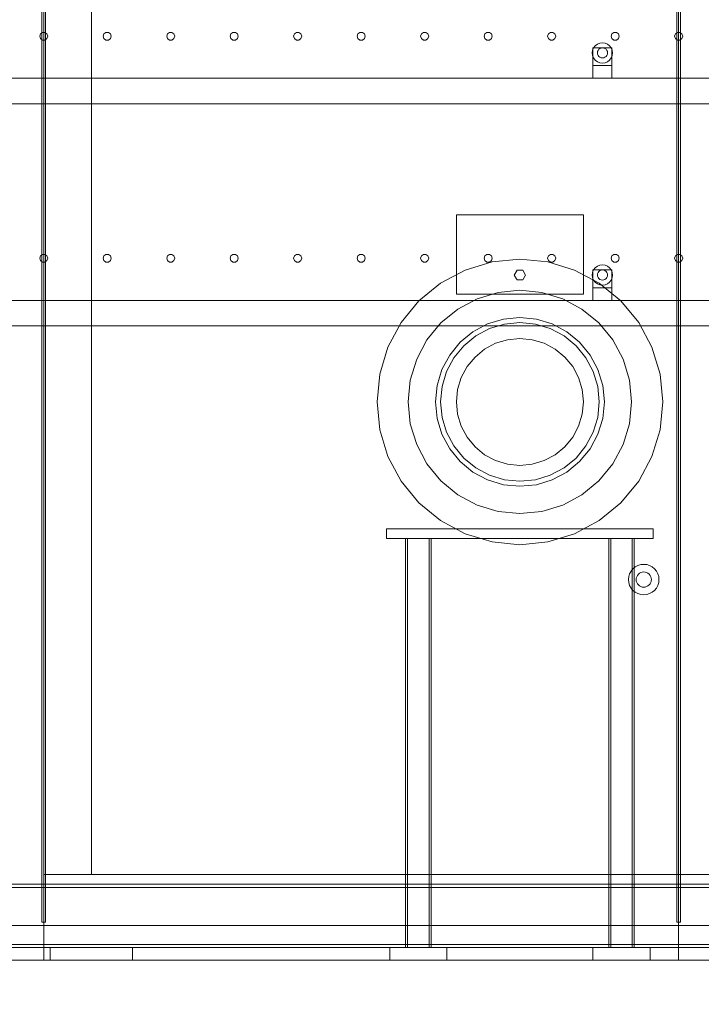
# Model space of a CAD drawing. Header units: millimetres. Extents: x -2233 to 61924, y -68080 to 6847.
# Tile 929 of 1022: x 41423 to 42497, y -69 to 1482. Entities that reach past the tile are written whole.
import ezdxf

# ---------------------------------------------------------------- set-up
doc = ezdxf.new("R2010")
doc.units = ezdxf.units.MM
for name, color, linetype, lineweight in [('COTAS_O', 1, 'Continuous', 0), ('COTAS_P', 1, 'Continuous', 0), ('lateral_secador', 7, 'Continuous', 0)]:
    doc.layers.add(name, color=color, linetype=linetype, lineweight=lineweight)
doc.dimstyles.new('R19_100', dxfattribs={"dimtxt": 250, "dimasz": 150, "dimexe": 150, "dimexo": 80, "dimgap": 100, "dimtad": 1, "dimtih": 1, "dimtoh": 1, "dimdsep": 46, "dimcen": 0.09, "dimadec": 0, "dimazin": 0, "dimtfac": 1, "dimtdec": 4, "dimtofl": 0, "dimtmove": 0, "dimatfit": 3, "dimfxl": 1, "dimtolj": 1, "dimtzin": 0, "dimarcsym": 0})

# ---------------------------------------------------------------- blocks, each defined once
blk = doc.blocks.new('DIM_R27_29')
at = {"layer": 'COTAS_O'}
for p, q in [((40461.1, 0), (40461.1, -900)), ((60461.1, 0), (60461.1, -900)), ((40461.1, -900), (40611.1, -855)), ((60461.1, -900), (60311.1, -855)), ((40461.1, -900), (60461.1, -900)), ((40461.1, -900), (40611.1, -945)), ((60461.1, -900), (60311.1, -945))]:
    blk.add_line(p, q, dxfattribs=at)
blk.add_text('20000 O', height=250, dxfattribs=at).set_placement((50461.1, -800))
blk = doc.blocks.new('DIM_R27_33')
at = {"layer": 'COTAS_P'}
for p, q in [((857.9, 0), (857.9, -2500)), ((61924.1, 0), (61924.1, -2500)), ((857.9, -2500), (1007.9, -2455)), ((61924.1, -2500), (61774.1, -2455)), ((857.9, -2500), (61924.1, -2500)), ((857.9, -2500), (1007.9, -2545)), ((61924.1, -2500), (61774.1, -2545))]:
    blk.add_line(p, q, dxfattribs=at)
blk.add_text('61066.24 P', height=250, dxfattribs=at).set_placement((31391, -2400))

msp = doc.modelspace()

# ---------------------------------------------------------------- linework, layer by layer
at = {"layer": 'lateral_secador'}
for p, q in [((41458.134, 2925), (41458.134, 60)), ((41461.134, 0), (41461.134, 2925)), ((41464.134, 60), (41464.134, 2925)), ((42458.134, 2925), (42458.134, 60)), ((42461.134, 0), (42461.134, 2925)), ((42464.134, 60), (42464.134, 2925)), ((41461.134, 2075), (41461.134, 135)), ((41536.134, 135), (41536.134, 2075)), ((42458.134, 2075), (42458.134, 135)), ((42461.134, 135), (42461.134, 2075)), ((42464.134, 135), (42464.134, 2075)), ((41455.997, 1460.082), (41454.784, 1456.35)), ((41459.172, 1462.389), (41455.997, 1460.082)), ((41463.096, 1462.389), (41459.172, 1462.389)), ((41466.271, 1460.082), (41463.096, 1462.389)), ((41467.484, 1456.35), (41466.271, 1460.082)), ((41555.997, 1460.082), (41554.784, 1456.35)), ((41559.172, 1462.389), (41555.997, 1460.082)), ((41563.096, 1462.389), (41559.172, 1462.389)), ((41566.271, 1460.082), (41563.096, 1462.389)), ((41567.484, 1456.35), (41566.271, 1460.082)), ((41655.997, 1460.082), (41654.784, 1456.35)), ((41659.172, 1462.389), (41655.997, 1460.082)), ((41663.096, 1462.389), (41659.172, 1462.389)), ((41666.271, 1460.082), (41663.096, 1462.389)), ((41667.484, 1456.35), (41666.271, 1460.082)), ((41755.997, 1460.082), (41754.784, 1456.35)), ((41759.172, 1462.389), (41755.997, 1460.082)), ((41763.096, 1462.389), (41759.172, 1462.389)), ((41766.271, 1460.082), (41763.096, 1462.389)), ((41767.484, 1456.35), (41766.271, 1460.082)), ((41855.997, 1460.082), (41854.784, 1456.35)), ((41859.172, 1462.389), (41855.997, 1460.082)), ((41863.096, 1462.389), (41859.172, 1462.389)), ((41866.271, 1460.082), (41863.096, 1462.389)), ((41867.484, 1456.35), (41866.271, 1460.082)), ((41955.997, 1460.082), (41954.784, 1456.35)), ((41959.172, 1462.389), (41955.997, 1460.082)), ((41963.096, 1462.389), (41959.172, 1462.389)), ((41966.271, 1460.082), (41963.096, 1462.389)), ((41967.484, 1456.35), (41966.271, 1460.082)), ((42055.997, 1460.082), (42054.784, 1456.35)), ((42059.172, 1462.389), (42055.997, 1460.082)), ((42063.096, 1462.389), (42059.172, 1462.389)), ((42066.271, 1460.082), (42063.096, 1462.389)), ((42067.484, 1456.35), (42066.271, 1460.082)), ((42155.997, 1460.082), (42154.784, 1456.35)), ((42159.172, 1462.389), (42155.997, 1460.082)), ((42163.096, 1462.389), (42159.172, 1462.389)), ((42166.271, 1460.082), (42163.096, 1462.389)), ((42167.484, 1456.35), (42166.271, 1460.082)), ((42255.997, 1460.082), (42254.784, 1456.35)), ((42259.172, 1462.389), (42255.997, 1460.082)), ((42263.096, 1462.389), (42259.172, 1462.389)), ((42266.271, 1460.082), (42263.096, 1462.389)), ((42267.484, 1456.35), (42266.271, 1460.082)), ((42355.997, 1460.082), (42354.784, 1456.35)), ((42359.172, 1462.389), (42355.997, 1460.082)), ((42363.096, 1462.389), (42359.172, 1462.389)), ((42366.271, 1460.082), (42363.096, 1462.389)), ((42367.484, 1456.35), (42366.271, 1460.082)), ((42455.997, 1460.082), (42454.784, 1456.35)), ((42459.172, 1462.389), (42455.997, 1460.082)), ((42463.096, 1462.389), (42459.172, 1462.389)), ((42466.271, 1460.082), (42463.096, 1462.389)), ((42467.484, 1456.35), (42466.271, 1460.082)), ((41454.784, 1456.35), (41455.997, 1452.618)), ((41455.997, 1452.618), (41459.172, 1450.311)), ((41459.172, 1450.311), (41463.096, 1450.311)), ((41463.096, 1450.311), (41466.271, 1452.618)), ((41466.271, 1452.618), (41467.484, 1456.35)), ((41554.784, 1456.35), (41555.997, 1452.618)), ((41555.997, 1452.618), (41559.172, 1450.311)), ((41559.172, 1450.311), (41563.096, 1450.311)), ((41563.096, 1450.311), (41566.271, 1452.618)), ((41566.271, 1452.618), (41567.484, 1456.35)), ((41654.784, 1456.35), (41655.997, 1452.618)), ((41655.997, 1452.618), (41659.172, 1450.311)), ((41659.172, 1450.311), (41663.096, 1450.311)), ((41663.096, 1450.311), (41666.271, 1452.618)), ((41666.271, 1452.618), (41667.484, 1456.35)), ((41754.784, 1456.35), (41755.997, 1452.618)), ((41755.997, 1452.618), (41759.172, 1450.311)), ((41759.172, 1450.311), (41763.096, 1450.311)), ((41763.096, 1450.311), (41766.271, 1452.618)), ((41766.271, 1452.618), (41767.484, 1456.35)), ((41854.784, 1456.35), (41855.997, 1452.618)), ((41855.997, 1452.618), (41859.172, 1450.311)), ((41859.172, 1450.311), (41863.096, 1450.311)), ((41863.096, 1450.311), (41866.271, 1452.618)), ((41866.271, 1452.618), (41867.484, 1456.35)), ((41954.784, 1456.35), (41955.997, 1452.618)), ((41955.997, 1452.618), (41959.172, 1450.311)), ((41959.172, 1450.311), (41963.096, 1450.311)), ((41963.096, 1450.311), (41966.271, 1452.618)), ((41966.271, 1452.618), (41967.484, 1456.35)), ((42054.784, 1456.35), (42055.997, 1452.618)), ((42055.997, 1452.618), (42059.172, 1450.311)), ((42059.172, 1450.311), (42063.096, 1450.311)), ((42063.096, 1450.311), (42066.271, 1452.618)), ((42066.271, 1452.618), (42067.484, 1456.35)), ((42154.784, 1456.35), (42155.997, 1452.618)), ((42155.997, 1452.618), (42159.172, 1450.311)), ((42159.172, 1450.311), (42163.096, 1450.311)), ((42163.096, 1450.311), (42166.271, 1452.618)), ((42166.271, 1452.618), (42167.484, 1456.35)), ((42254.784, 1456.35), (42255.997, 1452.618)), ((42255.997, 1452.618), (42259.172, 1450.311)), ((42259.172, 1450.311), (42263.096, 1450.311)), ((42263.096, 1450.311), (42266.271, 1452.618)), ((42266.271, 1452.618), (42267.484, 1456.35)), ((42333.134, 1443.856), (42329.82, 1441.314)), ((42336.993, 1445.455), (42333.134, 1443.856)), ((42341.134, 1446), (42336.993, 1445.455)), ((42345.275, 1445.455), (42341.134, 1446)), ((42349.134, 1443.856), (42345.275, 1445.455)), ((42352.448, 1441.314), (42349.134, 1443.856)), ((42354.784, 1456.35), (42355.997, 1452.618)), ((42355.997, 1452.618), (42359.172, 1450.311)), ((42359.172, 1450.311), (42363.096, 1450.311)), ((42363.096, 1450.311), (42366.271, 1452.618)), ((42366.271, 1452.618), (42367.484, 1456.35)), ((42454.784, 1456.35), (42455.997, 1452.618)), ((42455.997, 1452.618), (42459.172, 1450.311)), ((42459.172, 1450.311), (42463.096, 1450.311)), ((42463.096, 1450.311), (42466.271, 1452.618)), ((42466.271, 1452.618), (42467.484, 1456.35)), ((42325.679, 1434.141), (42325.134, 1430)), ((42325.134, 1430), (42325.679, 1425.859)), ((42327.277, 1438), (42325.679, 1434.141)), ((42326.134, 1438), (42356.134, 1438)), ((42326.134, 1438), (42326.134, 1410)), ((42329.82, 1441.314), (42327.277, 1438)), ((42333.406, 1432.071), (42333.134, 1430)), ((42333.134, 1430), (42333.406, 1427.929)), ((42334.206, 1434), (42333.406, 1432.071)), ((42333.406, 1427.929), (42334.206, 1426)), ((42335.477, 1435.657), (42334.206, 1434)), ((42337.134, 1436.928), (42335.477, 1435.657)), ((42339.063, 1437.727), (42337.134, 1436.928)), ((42341.134, 1438), (42339.063, 1437.727)), ((42343.204, 1437.727), (42341.134, 1438)), ((42345.134, 1436.928), (42343.204, 1437.727)), ((42346.791, 1435.657), (42345.134, 1436.928)), ((42348.062, 1434), (42346.791, 1435.657)), ((42348.861, 1432.071), (42348.062, 1434)), ((42348.062, 1426), (42348.861, 1427.929)), ((42349.134, 1430), (42348.861, 1432.071)), ((42348.861, 1427.929), (42349.134, 1430)), ((42354.99, 1438), (42352.448, 1441.314)), ((42356.589, 1434.141), (42354.99, 1438)), ((42356.134, 1410), (42356.134, 1438)), ((42357.134, 1430), (42356.589, 1434.141)), ((42356.589, 1425.859), (42357.134, 1430)), ((42325.679, 1425.859), (42327.277, 1422)), ((42327.277, 1422), (42329.82, 1418.686)), ((42329.82, 1418.686), (42333.134, 1416.144)), ((42333.134, 1416.144), (42336.993, 1414.545)), ((42334.206, 1426), (42335.477, 1424.343)), ((42335.477, 1424.343), (42337.134, 1423.072)), ((42336.993, 1414.545), (42341.134, 1414)), ((42337.134, 1423.072), (42339.063, 1422.273)), ((42339.063, 1422.273), (42341.134, 1422)), ((42341.134, 1422), (42343.204, 1422.273)), ((42341.134, 1414), (42345.275, 1414.545)), ((42343.204, 1422.273), (42345.134, 1423.072)), ((42345.134, 1423.072), (42346.791, 1424.343)), ((42345.275, 1414.545), (42349.134, 1416.144)), ((42346.791, 1424.343), (42348.062, 1426)), ((42349.134, 1416.144), (42352.448, 1418.686)), ((42352.448, 1418.686), (42354.99, 1422)), ((42354.99, 1422), (42356.589, 1425.859)), ((42326.134, 1410), (42356.134, 1410)), ((42326.134, 1410), (42326.134, 1390)), ((42356.134, 1390), (42356.134, 1410)), ((40811.134, 1390), (60111.134, 1390)), ((42326.134, 1390), (42356.134, 1390)), ((40811.134, 1350), (60111.134, 1350)), ((42111.134, 1175), (42311.134, 1175)), ((42111.134, 1175), (42111.134, 1050)), ((42311.134, 1050), (42311.134, 1175)), ((41455.997, 1110.082), (41454.784, 1106.35)), ((41454.784, 1106.35), (41455.997, 1102.618)), ((41459.172, 1112.389), (41455.997, 1110.082)), ((41455.997, 1102.618), (41459.172, 1100.311)), ((41463.096, 1112.389), (41459.172, 1112.389)), ((41466.271, 1110.082), (41463.096, 1112.389)), ((41463.096, 1100.311), (41466.271, 1102.618)), ((41467.484, 1106.35), (41466.271, 1110.082)), ((41466.271, 1102.618), (41467.484, 1106.35)), ((41555.997, 1110.082), (41554.784, 1106.35)), ((41554.784, 1106.35), (41555.997, 1102.618)), ((41559.172, 1112.389), (41555.997, 1110.082)), ((41555.997, 1102.618), (41559.172, 1100.311)), ((41563.096, 1112.389), (41559.172, 1112.389)), ((41566.271, 1110.082), (41563.096, 1112.389)), ((41563.096, 1100.311), (41566.271, 1102.618)), ((41567.484, 1106.35), (41566.271, 1110.082)), ((41566.271, 1102.618), (41567.484, 1106.35)), ((41655.997, 1110.082), (41654.784, 1106.35)), ((41654.784, 1106.35), (41655.997, 1102.618)), ((41659.172, 1112.389), (41655.997, 1110.082)), ((41655.997, 1102.618), (41659.172, 1100.311)), ((41663.096, 1112.389), (41659.172, 1112.389)), ((41666.271, 1110.082), (41663.096, 1112.389)), ((41663.096, 1100.311), (41666.271, 1102.618)), ((41667.484, 1106.35), (41666.271, 1110.082)), ((41666.271, 1102.618), (41667.484, 1106.35)), ((41755.997, 1110.082), (41754.784, 1106.35)), ((41754.784, 1106.35), (41755.997, 1102.618)), ((41759.172, 1112.389), (41755.997, 1110.082)), ((41755.997, 1102.618), (41759.172, 1100.311)), ((41763.096, 1112.389), (41759.172, 1112.389)), ((41766.271, 1110.082), (41763.096, 1112.389)), ((41763.096, 1100.311), (41766.271, 1102.618)), ((41767.484, 1106.35), (41766.271, 1110.082)), ((41766.271, 1102.618), (41767.484, 1106.35)), ((41855.997, 1110.082), (41854.784, 1106.35)), ((41854.784, 1106.35), (41855.997, 1102.618)), ((41859.172, 1112.389), (41855.997, 1110.082)), ((41855.997, 1102.618), (41859.172, 1100.311)), ((41863.096, 1112.389), (41859.172, 1112.389)), ((41866.271, 1110.082), (41863.096, 1112.389)), ((41863.096, 1100.311), (41866.271, 1102.618)), ((41867.484, 1106.35), (41866.271, 1110.082)), ((41866.271, 1102.618), (41867.484, 1106.35)), ((41955.997, 1110.082), (41954.784, 1106.35)), ((41954.784, 1106.35), (41955.997, 1102.618)), ((41959.172, 1112.389), (41955.997, 1110.082)), ((41955.997, 1102.618), (41959.172, 1100.311)), ((41963.096, 1112.389), (41959.172, 1112.389)), ((41966.271, 1110.082), (41963.096, 1112.389)), ((41963.096, 1100.311), (41966.271, 1102.618)), ((41967.484, 1106.35), (41966.271, 1110.082)), ((41966.271, 1102.618), (41967.484, 1106.35)), ((42055.997, 1110.082), (42054.784, 1106.35)), ((42054.784, 1106.35), (42055.997, 1102.618)), ((42059.172, 1112.389), (42055.997, 1110.082)), ((42055.997, 1102.618), (42059.172, 1100.311)), ((42063.096, 1112.389), (42059.172, 1112.389)), ((42066.271, 1110.082), (42063.096, 1112.389)), ((42063.096, 1100.311), (42066.271, 1102.618)), ((42067.484, 1106.35), (42066.271, 1110.082)), ((42066.271, 1102.618), (42067.484, 1106.35)), ((42155.997, 1110.082), (42154.784, 1106.35)), ((42154.784, 1106.35), (42155.997, 1102.618)), ((42159.172, 1112.389), (42155.997, 1110.082)), ((42155.997, 1102.618), (42159.172, 1100.311)), ((42163.096, 1112.389), (42159.172, 1112.389)), ((42166.271, 1110.082), (42163.096, 1112.389)), ((42163.096, 1100.311), (42166.271, 1102.618)), ((42167.484, 1106.35), (42166.271, 1110.082)), ((42166.271, 1102.618), (42167.484, 1106.35)), ((42211.134, 1105), (42167.239, 1100.677)), ((42255.029, 1100.677), (42211.134, 1105)), ((42255.997, 1110.082), (42254.784, 1106.35)), ((42254.784, 1106.35), (42255.997, 1102.618)), ((42259.172, 1112.389), (42255.997, 1110.082)), ((42255.997, 1102.618), (42259.172, 1100.311)), ((42263.096, 1112.389), (42259.172, 1112.389)), ((42266.271, 1110.082), (42263.096, 1112.389)), ((42263.096, 1100.311), (42266.271, 1102.618)), ((42267.484, 1106.35), (42266.271, 1110.082)), ((42266.271, 1102.618), (42267.484, 1106.35)), ((42355.997, 1110.082), (42354.784, 1106.35)), ((42354.784, 1106.35), (42355.997, 1102.618)), ((42359.172, 1112.389), (42355.997, 1110.082)), ((42355.997, 1102.618), (42359.172, 1100.311)), ((42363.096, 1112.389), (42359.172, 1112.389)), ((42366.271, 1110.082), (42363.096, 1112.389)), ((42363.096, 1100.311), (42366.271, 1102.618)), ((42367.484, 1106.35), (42366.271, 1110.082)), ((42366.271, 1102.618), (42367.484, 1106.35)), ((42455.997, 1110.082), (42454.784, 1106.35)), ((42454.784, 1106.35), (42455.997, 1102.618)), ((42459.172, 1112.389), (42455.997, 1110.082)), ((42455.997, 1102.618), (42459.172, 1100.311)), ((42463.096, 1112.389), (42459.172, 1112.389)), ((42466.271, 1110.082), (42463.096, 1112.389)), ((42463.096, 1100.311), (42466.271, 1102.618)), ((42467.484, 1106.35), (42466.271, 1110.082)), ((42466.271, 1102.618), (42467.484, 1106.35)), ((41459.172, 1100.311), (41463.096, 1100.311)), ((41559.172, 1100.311), (41563.096, 1100.311)), ((41659.172, 1100.311), (41663.096, 1100.311)), ((41759.172, 1100.311), (41763.096, 1100.311)), ((41859.172, 1100.311), (41863.096, 1100.311)), ((41959.172, 1100.311), (41963.096, 1100.311)), ((42059.172, 1100.311), (42063.096, 1100.311)), ((42125.03, 1087.873), (42086.131, 1067.081)), ((42167.239, 1100.677), (42125.03, 1087.873)), ((42159.172, 1100.311), (42163.096, 1100.311)), ((42206.634, 1087.794), (42202.134, 1080)), ((42215.634, 1087.794), (42206.634, 1087.794)), ((42220.134, 1080), (42215.634, 1087.794)), ((42297.238, 1087.873), (42255.029, 1100.677)), ((42259.172, 1100.311), (42263.096, 1100.311)), ((42336.137, 1067.081), (42297.238, 1087.873)), ((42327.277, 1088), (42325.679, 1084.141)), ((42326.134, 1088), (42356.134, 1088)), ((42326.134, 1088), (42326.134, 1060)), ((42329.82, 1091.314), (42327.277, 1088)), ((42333.134, 1093.856), (42329.82, 1091.314)), ((42336.993, 1095.455), (42333.134, 1093.856)), ((42337.134, 1086.928), (42335.477, 1085.657)), ((42341.134, 1096), (42336.993, 1095.455)), ((42339.063, 1087.727), (42337.134, 1086.928)), ((42341.134, 1088), (42339.063, 1087.727)), ((42345.275, 1095.455), (42341.134, 1096)), ((42343.204, 1087.727), (42341.134, 1088)), ((42345.134, 1086.928), (42343.204, 1087.727)), ((42346.791, 1085.657), (42345.134, 1086.928)), ((42349.134, 1093.856), (42345.275, 1095.455)), ((42352.448, 1091.314), (42349.134, 1093.856)), ((42354.99, 1088), (42352.448, 1091.314)), ((42356.589, 1084.141), (42354.99, 1088)), ((42356.134, 1060), (42356.134, 1088)), ((42359.172, 1100.311), (42363.096, 1100.311)), ((42459.172, 1100.311), (42463.096, 1100.311)), ((42202.134, 1080), (42206.634, 1072.206)), ((42206.634, 1072.206), (42215.634, 1072.206)), ((42215.634, 1072.206), (42220.134, 1080)), ((42325.679, 1084.141), (42325.134, 1080)), ((42325.134, 1080), (42325.679, 1075.859)), ((42325.679, 1075.859), (42327.277, 1072)), ((42327.277, 1072), (42329.82, 1068.686)), ((42333.406, 1082.071), (42333.134, 1080)), ((42333.134, 1080), (42333.406, 1077.929)), ((42334.206, 1084), (42333.406, 1082.071)), ((42333.406, 1077.929), (42334.206, 1076)), ((42335.477, 1085.657), (42334.206, 1084)), ((42334.206, 1076), (42335.477, 1074.343)), ((42335.477, 1074.343), (42337.134, 1073.072)), ((42337.134, 1073.072), (42339.063, 1072.273)), ((42339.063, 1072.273), (42341.134, 1072)), ((42341.134, 1072), (42343.204, 1072.273)), ((42343.204, 1072.273), (42345.134, 1073.072)), ((42345.134, 1073.072), (42346.791, 1074.343)), ((42348.062, 1084), (42346.791, 1085.657)), ((42346.791, 1074.343), (42348.062, 1076)), ((42348.861, 1082.071), (42348.062, 1084)), ((42348.062, 1076), (42348.861, 1077.929)), ((42349.134, 1080), (42348.861, 1082.071)), ((42348.861, 1077.929), (42349.134, 1080)), ((42352.448, 1068.686), (42354.99, 1072)), ((42354.99, 1072), (42356.589, 1075.859)), ((42357.134, 1080), (42356.589, 1084.141)), ((42356.589, 1075.859), (42357.134, 1080)), ((42086.131, 1067.081), (42052.035, 1039.099)), ((42211.134, 1056), (42176.798, 1052.618)), ((42245.47, 1052.618), (42211.134, 1056)), ((42326.134, 1060), (42356.134, 1060)), ((42326.134, 1060), (42326.134, 1040)), ((42329.82, 1068.686), (42333.134, 1066.144)), ((42333.134, 1066.144), (42336.993, 1064.545)), ((42370.233, 1039.099), (42336.137, 1067.081)), ((42336.993, 1064.545), (42341.134, 1064)), ((42341.134, 1064), (42345.275, 1064.545)), ((42345.275, 1064.545), (42349.134, 1066.144)), ((42349.134, 1066.144), (42352.448, 1068.686)), ((42356.134, 1040), (42356.134, 1060)), ((40811.134, 1040), (60111.134, 1040)), ((42111.134, 1050), (42311.134, 1050)), ((42143.782, 1042.603), (42113.354, 1026.339)), ((42176.798, 1052.618), (42143.782, 1042.603)), ((42278.486, 1042.603), (42245.47, 1052.618)), ((42308.914, 1026.339), (42278.486, 1042.603)), ((42326.134, 1040), (42356.134, 1040)), ((42052.035, 1039.099), (42024.053, 1005.003)), ((42113.354, 1026.339), (42086.683, 1004.451)), ((42335.585, 1004.451), (42308.914, 1026.339)), ((42398.215, 1005.003), (42370.233, 1039.099)), ((42185.187, 1010.444), (42160.237, 1002.876)), ((42211.134, 1013), (42185.187, 1010.444)), ((42237.081, 1010.444), (42211.134, 1013)), ((42262.031, 1002.876), (42237.081, 1010.444)), ((40811.134, 1000), (60111.134, 1000)), ((42024.053, 1005.003), (42003.261, 966.104)), ((42086.683, 1004.451), (42064.795, 977.78)), ((42160.237, 1002.876), (42137.243, 990.585)), ((42163.298, 995.485), (42141.688, 983.934)), ((42186.748, 1002.598), (42163.298, 995.485)), ((42211.134, 1005), (42186.748, 1002.598)), ((42235.52, 1002.598), (42211.134, 1005)), ((42258.969, 995.485), (42235.52, 1002.598)), ((42280.58, 983.934), (42258.969, 995.485)), ((42285.025, 990.585), (42262.031, 1002.876)), ((42357.473, 977.78), (42335.585, 1004.451)), ((42419.007, 966.104), (42398.215, 1005.003)), ((42064.795, 977.78), (42048.531, 947.352)), ((42137.243, 990.585), (42117.089, 974.045)), ((42141.688, 983.934), (42122.746, 968.388)), ((42191.625, 978.079), (42172.866, 972.388)), ((42211.134, 980), (42191.625, 978.079)), ((42230.643, 978.079), (42211.134, 980)), ((42249.402, 972.388), (42230.643, 978.079)), ((42299.522, 968.388), (42280.58, 983.934)), ((42305.179, 974.045), (42285.025, 990.585)), ((42373.737, 947.352), (42357.473, 977.78)), ((42003.261, 966.104), (41990.457, 923.895)), ((42117.089, 974.045), (42100.548, 953.891)), ((42122.746, 968.388), (42107.2, 949.446)), ((42155.577, 963.147), (42140.423, 950.711)), ((42172.866, 972.388), (42155.577, 963.147)), ((42266.691, 963.147), (42249.402, 972.388)), ((42281.845, 950.711), (42266.691, 963.147)), ((42315.068, 949.446), (42299.522, 968.388)), ((42321.719, 953.891), (42305.179, 974.045)), ((42431.811, 923.895), (42419.007, 966.104)), ((42048.531, 947.352), (42038.516, 914.336)), ((42100.548, 953.891), (42088.258, 930.897)), ((42107.2, 949.446), (42095.649, 927.835)), ((42140.423, 950.711), (42127.987, 935.557)), ((42294.281, 935.557), (42281.845, 950.711)), ((42326.619, 927.835), (42315.068, 949.446)), ((42334.01, 930.897), (42321.719, 953.891)), ((42383.752, 914.336), (42373.737, 947.352)), ((42127.987, 935.557), (42118.746, 918.268)), ((42303.522, 918.268), (42294.281, 935.557)), ((41990.457, 923.895), (41986.134, 880)), ((42088.258, 930.897), (42080.689, 905.947)), ((42095.649, 927.835), (42088.536, 904.386)), ((42118.746, 918.268), (42113.055, 899.509)), ((42309.212, 899.509), (42303.522, 918.268)), ((42333.732, 904.386), (42326.619, 927.835)), ((42341.578, 905.947), (42334.01, 930.897)), ((42436.134, 880), (42431.811, 923.895)), ((42038.516, 914.336), (42035.134, 880)), ((42080.689, 905.947), (42078.134, 880)), ((42088.536, 904.386), (42086.134, 880)), ((42336.134, 880), (42333.732, 904.386)), ((42344.134, 880), (42341.578, 905.947)), ((42387.134, 880), (42383.752, 914.336)), ((42113.055, 899.509), (42111.134, 880)), ((42311.134, 880), (42309.212, 899.509)), ((41986.134, 880), (41990.457, 836.105)), ((42035.134, 880), (42038.516, 845.664)), ((42078.134, 880), (42080.689, 854.053)), ((42086.134, 880), (42088.536, 855.614)), ((42111.134, 880), (42113.055, 860.491)), ((42309.212, 860.491), (42311.134, 880)), ((42333.732, 855.614), (42336.134, 880)), ((42341.578, 854.053), (42344.134, 880)), ((42383.752, 845.664), (42387.134, 880)), ((42431.811, 836.105), (42436.134, 880)), ((42080.689, 854.053), (42088.258, 829.103)), ((42088.536, 855.614), (42095.649, 832.165)), ((42113.055, 860.491), (42118.746, 841.732)), ((42303.522, 841.732), (42309.212, 860.491)), ((42326.619, 832.165), (42333.732, 855.614)), ((42334.01, 829.103), (42341.578, 854.053)), ((42038.516, 845.664), (42048.531, 812.648)), ((42118.746, 841.732), (42127.987, 824.443)), ((42294.281, 824.443), (42303.522, 841.732)), ((42373.737, 812.648), (42383.752, 845.664)), ((41990.457, 836.105), (42003.261, 793.896)), ((42088.258, 829.103), (42100.548, 806.109)), ((42095.649, 832.165), (42107.2, 810.554)), ((42127.987, 824.443), (42140.423, 809.289)), ((42281.845, 809.289), (42294.281, 824.443)), ((42315.068, 810.554), (42326.619, 832.165)), ((42321.719, 806.109), (42334.01, 829.103)), ((42419.007, 793.896), (42431.811, 836.105)), ((42048.531, 812.648), (42064.795, 782.22)), ((42107.2, 810.554), (42122.746, 791.612)), ((42140.423, 809.289), (42155.577, 796.853)), ((42266.691, 796.853), (42281.845, 809.289)), ((42299.522, 791.612), (42315.068, 810.554)), ((42357.473, 782.22), (42373.737, 812.648)), ((42003.261, 793.896), (42024.053, 754.997)), ((42100.548, 806.109), (42117.089, 785.955)), ((42122.746, 791.612), (42141.688, 776.066)), ((42155.577, 796.853), (42172.866, 787.612)), ((42249.402, 787.612), (42266.691, 796.853)), ((42280.58, 776.066), (42299.522, 791.612)), ((42305.179, 785.955), (42321.719, 806.109)), ((42398.215, 754.997), (42419.007, 793.896)), ((42064.795, 782.22), (42086.683, 755.549)), ((42117.089, 785.955), (42137.243, 769.415)), ((42141.688, 776.066), (42163.298, 764.515)), ((42172.866, 787.612), (42191.625, 781.921)), ((42191.625, 781.921), (42211.134, 780)), ((42211.134, 780), (42230.643, 781.921)), ((42230.643, 781.921), (42249.402, 787.612)), ((42258.969, 764.515), (42280.58, 776.066)), ((42285.025, 769.415), (42305.179, 785.955)), ((42335.585, 755.549), (42357.473, 782.22)), ((42137.243, 769.415), (42160.237, 757.124)), ((42163.298, 764.515), (42186.748, 757.402)), ((42235.52, 757.402), (42258.969, 764.515)), ((42262.031, 757.124), (42285.025, 769.415)), ((42024.053, 754.997), (42052.035, 720.901)), ((42086.683, 755.549), (42113.354, 733.661)), ((42160.237, 757.124), (42185.187, 749.556)), ((42185.187, 749.556), (42211.134, 747)), ((42186.748, 757.402), (42211.134, 755)), ((42211.134, 755), (42235.52, 757.402)), ((42211.134, 747), (42237.081, 749.556)), ((42237.081, 749.556), (42262.031, 757.124)), ((42308.914, 733.661), (42335.585, 755.549)), ((42370.233, 720.901), (42398.215, 754.997)), ((42113.354, 733.661), (42143.782, 717.397)), ((42278.486, 717.397), (42308.914, 733.661)), ((42052.035, 720.901), (42086.131, 692.919)), ((42143.782, 717.397), (42176.798, 707.382)), ((42245.47, 707.382), (42278.486, 717.397)), ((42336.137, 692.919), (42370.233, 720.901)), ((42176.798, 707.382), (42211.134, 704)), ((42211.134, 704), (42245.47, 707.382)), ((42086.131, 692.919), (42125.03, 672.127)), ((42297.238, 672.127), (42336.137, 692.919)), ((42001.134, 680), (42421.134, 680)), ((42001.134, 680), (42001.134, 665)), ((42125.03, 672.127), (42167.239, 659.323)), ((42255.029, 659.323), (42297.238, 672.127)), ((42421.134, 665), (42421.134, 680)), ((42001.134, 665), (42421.134, 665)), ((42031.134, 665), (42071.134, 665)), ((42031.134, 665), (42031.134, 20)), ((42031.134, 665), (42034.134, 665)), ((42034.134, 20), (42034.134, 665)), ((42068.134, 665), (42071.134, 665)), ((42068.134, 665), (42068.134, 20)), ((42071.134, 20), (42071.134, 665)), ((42167.239, 659.323), (42211.134, 655)), ((42211.134, 655), (42255.029, 659.323)), ((42351.134, 665), (42391.134, 665)), ((42351.134, 665), (42351.134, 20)), ((42351.134, 665), (42354.134, 665)), ((42354.134, 20), (42354.134, 665)), ((42388.134, 665), (42391.134, 665)), ((42388.134, 665), (42388.134, 20)), ((42391.134, 20), (42391.134, 665)), ((42396.949, 622.173), (42392.8, 619.955)), ((42401.452, 623.539), (42396.949, 622.173)), ((42406.134, 624), (42401.452, 623.539)), ((42410.816, 623.539), (42406.134, 624)), ((42415.318, 622.173), (42410.816, 623.539)), ((42419.468, 619.955), (42415.318, 622.173)), ((42383.961, 609.184), (42382.595, 604.682)), ((42386.179, 613.334), (42383.961, 609.184)), ((42389.163, 616.971), (42386.179, 613.334)), ((42392.8, 619.955), (42389.163, 616.971)), ((42396.156, 606.667), (42395.047, 604.592)), ((42397.649, 608.485), (42396.156, 606.667)), ((42399.467, 609.978), (42397.649, 608.485)), ((42401.542, 611.087), (42399.467, 609.978)), ((42403.793, 611.769), (42401.542, 611.087)), ((42406.134, 612), (42403.793, 611.769)), ((42408.475, 611.769), (42406.134, 612)), ((42410.726, 611.087), (42408.475, 611.769)), ((42412.801, 609.978), (42410.726, 611.087)), ((42414.619, 608.485), (42412.801, 609.978)), ((42416.112, 606.667), (42414.619, 608.485)), ((42417.22, 604.592), (42416.112, 606.667)), ((42423.104, 616.971), (42419.468, 619.955)), ((42426.089, 613.334), (42423.104, 616.971)), ((42428.307, 609.184), (42426.089, 613.334)), ((42429.673, 604.682), (42428.307, 609.184)), ((42382.595, 604.682), (42382.134, 600)), ((42382.134, 600), (42382.595, 595.318)), ((42382.595, 595.318), (42383.961, 590.816)), ((42383.961, 590.816), (42386.179, 586.666)), ((42394.364, 602.341), (42394.134, 600)), ((42394.134, 600), (42394.364, 597.659)), ((42395.047, 604.592), (42394.364, 602.341)), ((42394.364, 597.659), (42395.047, 595.408)), ((42395.047, 595.408), (42396.156, 593.333)), ((42396.156, 593.333), (42397.649, 591.515)), ((42397.649, 591.515), (42399.467, 590.022)), ((42399.467, 590.022), (42401.542, 588.913)), ((42410.726, 588.913), (42412.801, 590.022)), ((42412.801, 590.022), (42414.619, 591.515)), ((42414.619, 591.515), (42416.112, 593.333)), ((42416.112, 593.333), (42417.22, 595.408)), ((42417.903, 602.341), (42417.22, 604.592)), ((42417.22, 595.408), (42417.903, 597.659)), ((42418.134, 600), (42417.903, 602.341)), ((42417.903, 597.659), (42418.134, 600)), ((42426.089, 586.666), (42428.307, 590.816)), ((42428.307, 590.816), (42429.673, 595.318)), ((42430.134, 600), (42429.673, 604.682)), ((42429.673, 595.318), (42430.134, 600)), ((42386.179, 586.666), (42389.163, 583.029)), ((42389.163, 583.029), (42392.8, 580.045)), ((42392.8, 580.045), (42396.949, 577.827)), ((42396.949, 577.827), (42401.452, 576.461)), ((42401.452, 576.461), (42406.134, 576)), ((42401.542, 588.913), (42403.793, 588.231)), ((42403.793, 588.231), (42406.134, 588)), ((42406.134, 588), (42408.475, 588.231)), ((42406.134, 576), (42410.816, 576.461)), ((42408.475, 588.231), (42410.726, 588.913)), ((42410.816, 576.461), (42415.318, 577.827)), ((42415.318, 577.827), (42419.468, 580.045)), ((42419.468, 580.045), (42423.104, 583.029)), ((42423.104, 583.029), (42426.089, 586.666)), ((41461.134, 135), (44461.134, 135)), ((41461.134, 135), (41461.134, 120)), ((41461.134, 135), (42461.134, 135)), ((41461.134, 135), (41536.134, 135)), ((42458.134, 135), (42464.134, 135)), ((42461.134, 135), (43461.134, 135)), ((40461.134, 120), (60461.134, 120)), ((40461.134, 115), (60461.134, 115)), ((41461.134, 120), (44461.134, 120)), ((41461.134, 120), (41461.134, 115)), ((41461.134, 115), (44461.134, 115)), ((41461.134, 115), (41461.134, 25)), ((40461.134, 55), (60461.134, 55)), ((41458.134, 60), (41464.134, 60)), ((42458.134, 60), (42464.134, 60)), ((40461.134, 25), (60461.134, 25)), ((40461.134, 20), (60461.134, 20)), ((41461.134, 25), (44461.134, 25)), ((41461.134, 25), (41461.134, 20)), ((41461.134, 20), (44461.134, 20)), ((41471.134, 20), (41601.134, 20)), ((41471.134, 20), (41471.134, 0)), ((41601.134, 0), (41601.134, 20)), ((42006.134, 20), (42096.134, 20)), ((42006.134, 20), (42006.134, 0)), ((42031.134, 20), (42071.134, 20)), ((42031.134, 20), (42034.134, 20)), ((42068.134, 20), (42071.134, 20)), ((42096.134, 0), (42096.134, 20)), ((42326.134, 20), (42416.134, 20)), ((42326.134, 20), (42326.134, 0)), ((42351.134, 20), (42391.134, 20)), ((42351.134, 20), (42354.134, 20)), ((42388.134, 20), (42391.134, 20)), ((42416.134, 0), (42416.134, 20)), ((40461.134, 0), (41461.134, 0)), ((40461.134, 0), (60461.134, 0)), ((41461.134, 0), (42461.134, 0)), ((41471.134, 0), (41601.134, 0)), ((42006.134, 0), (42096.134, 0)), ((42326.134, 0), (42416.134, 0)), ((42461.134, 0), (43461.134, 0))]:
    msp.add_line(p, q, dxfattribs=at)

# ---------------------------------------------------------------- dimensions: what is measured, and where the dimension line sits
at = {"layer": 'COTAS_O'}
dim = msp.add_aligned_dim(p1=(40461.134, 0), p2=(60461.134, 0), distance=-900, text='<> O', dimstyle='R19_100', dxfattribs=at)
dim.commit()
dim.dimension.update_dxf_attribs({"geometry": 'DIM_R27_29', "text_midpoint": (50461.134, -900)})
at = {"layer": 'COTAS_P'}
dim = msp.add_aligned_dim(p1=(857.898, 0), p2=(61924.134, 0), distance=-2500, text='<> P', dimstyle='R19_100', dxfattribs=at)
dim.commit()
dim.dimension.update_dxf_attribs({"geometry": 'DIM_R27_33', "text_midpoint": (31391.016, -2500)})

doc.saveas('drawing.dxf')
